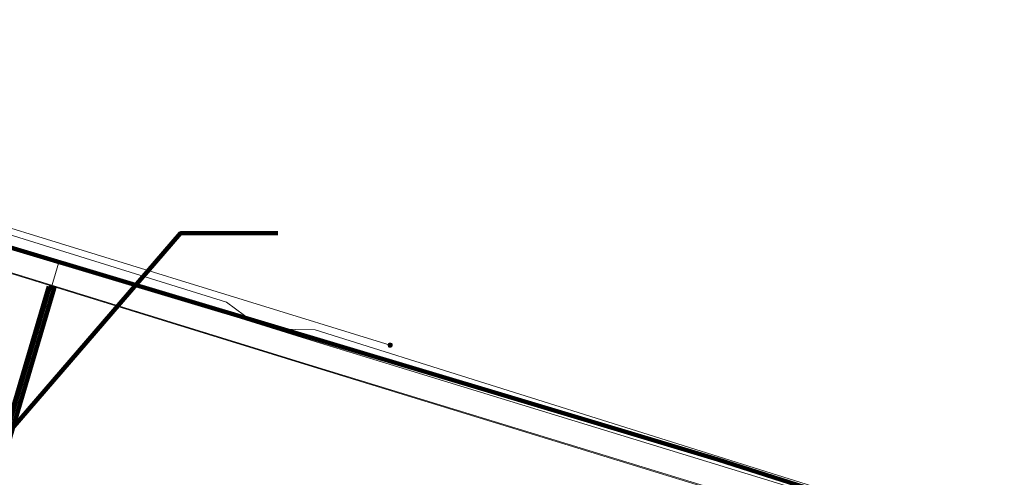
# Model space of a CAD drawing. Extents: x 152558 to 154479, y 462974 to 463683.
# Tile 537 of 638: x 154028 to 154081, y 463383 to 463408. Entities that reach past the tile are written whole.
import ezdxf
from ezdxf.lldxf.tags import DXFTag

# ---------------------------------------------------------------- set-up
doc = ezdxf.new("R2010")
doc.units = 0
doc.header["$LTSCALE"] = 0.2
doc.layers.get('0').update_dxf_attribs({"linetype": 'CONTINUOUS'})
for name, color, linetype, lineweight in [('B-RO-KL-DATA_HULPSTUK_KPN BV-S', 90, 'CONTINUOUS', 25), ('B-RO-KL-DATA_KABELBED_KPN BV-G', 90, 'CONTINUOUS', 100), ('B-RO-KL-DATA_KABELBED_ZIGGO BV-G', 90, 'CONTINUOUS', 100), ('B-RO-KL-DATA_STEDIN NETBEHEER BV-G', 90, 'KL-DATA-N', 18), ('B-RO-KL-ET_LS_400 V_STEDIN NETBEHEER BV-G', 190, 'KL-LS-N', 18), ('B-RO-KL-ET_LS_HULPSTUK_STEDIN NETBEHEER BV-S', 190, 'CONTINUOUS', 25), ('B-RO-KL-ET_LS_MANTELBUIS_PVC_75_STEDIN NETBEHEER BV-G', 190, 'CONTINUOUS', 100), ('B-RO-KL-ET_MS_10 KV_STEDIN NETBEHEER BV-G', 130, 'KL-MS-N', 18)]:
    doc.layers.add(name, color=color, linetype=linetype, lineweight=lineweight)
doc.styles.add('NLCS-ISO', font='NLCS-ISO.ttf')
tags = doc.linetypes.add('KL-DATA-N', pattern='A,4,-1,[101,NLCS.SHX,S=0.5,R=0,X=0,Y=0],-1,4,-1,["D",Standard,S=1,R=0,X=-0.25,Y=-0.5],-1.5', length=12.5).pattern_tags.tags
tags[18] = DXFTag(74, 10)
tags = doc.linetypes.add('KL-LS-N', pattern='A,4,-1,[103,NLCS.SHX,S=0.75,R=0,X=0,Y=0],-1,4,-1,["L",Standard,S=1,R=0,X=0,Y=-0.5],-2', length=13).pattern_tags.tags
tags[18] = DXFTag(74, 10)
tags = doc.linetypes.add('KL-MS-N', pattern='A,4,-1,[103,NLCS.SHX,S=0.75,R=0,X=0,Y=0],-1,4,-1,["M",Standard,S=1,R=0,X=0,Y=-0.5],-2', length=13).pattern_tags.tags
tags[18] = DXFTag(74, 10)

# ---------------------------------------------------------------- blocks, each defined once
blk = doc.blocks.new('SKL-WTB_HULP_MOF-SO')
at = {"linetype": 'ByBlock', "lineweight": 18}
h = blk.add_hatch(color=0, dxfattribs=at)
h.dxf.hatch_style = 1
h.paths.add_polyline_path([(-0.5625, 0, 1), (0.5625, 0, 1)])
at = {"color": 0, "linetype": 'ByBlock', "lineweight": 18}
blk.add_circle((0, 0), 0.5625, dxfattribs=at)
at = {"color": 0, "linetype": 'ByBlock', "lineweight": 18, "style": 'NLCS-ISO', "flags": 1}
for tag, p in [('TYPE', (1.5, 0)), ('OMSCHRIJVING', (1.5, -3)), ('LABEL', (1.5, -1.5))]:
    blk.add_attdef(tag, p, '', height=1, dxfattribs=at)
blk = doc.blocks.new('SKL-WTB_HULP_OVERIG-SO')
at = {"color": 0, "linetype": 'ByBlock', "lineweight": 18}
for points in [[(-0.14, 0.14), (0.14, -0.14)], [(0.14, 0.14), (-0.14, -0.14)]]:
    blk.add_lwpolyline(points, dxfattribs=at)
at = {"color": 0, "linetype": 'ByBlock', "lineweight": 18, "style": 'NLCS-ISO', "flags": 1}
for tag, p in [('TYPE', (1.5, 0)), ('OMSCHRIJVING', (1.5, -3)), ('LABEL', (1.5, -1.5))]:
    blk.add_attdef(tag, p, '', height=1, dxfattribs=at)

msp = doc.modelspace()

# ---------------------------------------------------------------- linework, layer by layer
at = {"layer": 'B-RO-KL-DATA_KABELBED_KPN BV-G', "flags": 128}
for points in [[(153994.599, 463405.825), (154000, 463404.058), (154010.401, 463400.656), (154053.667, 463387.693)], [(154053.667, 463387.693), (154065.166, 463384.248), (154083.988, 463378.218), (154093.183, 463376.259), (154099.948, 463374.025)]]:
    msp.add_lwpolyline(points, dxfattribs=at)
at = {"layer": 'B-RO-KL-DATA_KABELBED_ZIGGO BV-G', "flags": 128}
msp.add_lwpolyline([(154041.469, 463396.43), (154036.223, 463396.43), (154024.333, 463382.643)], dxfattribs=at)
at = {"layer": 'B-RO-KL-DATA_STEDIN NETBEHEER BV-G', "flags": 128}
for points in [[(154241.663, 463272.775), (154240.779, 463273.319), (154238.716, 463275.312), (154219.28, 463297.994), (154209.469, 463309.481), (154205.844, 463312.881), (154202.281, 463315.87), (154197.657, 463319.445), (154195.282, 463321.202), (154168.159, 463335.795), (154154.035, 463339.957), (154153.41, 463340.426), (154153.097, 463341.129), (154153.097, 463341.715), (154155.16, 463351.571), (154153.857, 463351.607), (154153.071, 463351.777), (154152.269, 463351.826), (154143.433, 463353.101), (154139.353, 463354.145), (154133.483, 463355.941), (154111.247, 463365.15), (154102.91, 463369.317), (154098.034, 463371.285), (154083.4, 463376.845), (154070.391, 463380.933), (154042.913, 463389.369), (154000, 463402.641), (153971.113, 463411.354), (153951.788, 463417.517), (153936.83, 463421.583), (153912.116, 463429.29), (153901.725, 463431.913), (153899.74, 463432.245), (153897.717, 463432.796), (153892.884, 463431.796), (153879.879, 463435.343), (153872.535, 463437.292), (153870.878, 463438.371), (153868.804, 463439.134), (153866.524, 463438.937), (153834.598, 463447.402), (153819.304, 463451.731), (153785.875, 463460.819), (153738.066, 463474.273), (153704.153, 463482.996), (153640.722, 463500), (153619.302, 463505.321), (153578.059, 463516.512), (153523.566, 463531.081), (153512.661, 463534.039), (153484.716, 463541.417), (153458.418, 463548.696), (153457.352, 463553.635), (153413.527, 463565.319), (153389.742, 463571.84), (153370.691, 463576.739), (153320.778, 463590.118), (153286.029, 463599.544), (153248.965, 463609.62), (153211.671, 463619.676), (153176.869, 463628.98), (153157.188, 463635.289), (153111.754, 463653.166), (153096.88, 463659.382), (153091.537, 463661.836)], [(154158.127, 463352.701), (154153.078, 463351.827), (154152.274, 463351.876), (154143.443, 463353.15), (154139.367, 463354.193), (154133.5, 463355.988), (154111.268, 463365.196), (154102.931, 463369.363), (154098.052, 463371.332), (154083.416, 463376.892), (154070.406, 463380.981), (154042.928, 463389.417), (154000, 463402.693), (153971.128, 463411.402), (153951.802, 463417.565), (153936.844, 463421.631), (153912.13, 463429.338), (153901.735, 463431.962), (153899.751, 463432.294), (153897.147, 463433.003), (153893.424, 463434.192)], [(154158.061, 463352.733), (154152.977, 463353.03), (154148.652, 463353.504), (154145.274, 463354.303), (154142.369, 463355.102), (154139.276, 463356.079), (154134.887, 463357.767), (154128.921, 463360.313), (154110.958, 463368.217), (154105.22, 463371.165), (154099.119, 463373.487), (154092.733, 463375.129), (154085.072, 463377.606), (154084.503, 463378.252), (154070.89, 463382.611), (154043.48, 463391.235), (154041.393, 463391.257), (154040.152, 463391.643), (154038.704, 463392.722), (154000, 463404.776), (153971.766, 463413.508), (153955.961, 463418.375)]]:
    msp.add_lwpolyline(points, dxfattribs=at)
at = {"layer": 'B-RO-KL-ET_LS_400 V_STEDIN NETBEHEER BV-G', "flags": 128}
for points in [[(154047.515, 463390.405), (154000, 463405.057), (153987.725, 463408.82)], [(154029.684, 463394.869), (154025.637, 463381.222)]]:
    msp.add_lwpolyline(points, dxfattribs=at)
at = {"layer": 'B-RO-KL-ET_LS_MANTELBUIS_PVC_75_STEDIN NETBEHEER BV-G', "flags": 128}
msp.add_lwpolyline([(154029.143, 463393.568), (154026.219, 463383.693), (154026.507, 463383.607), (154029.431, 463393.482), (154029.143, 463393.568)], dxfattribs=at)
at = {"layer": 'B-RO-KL-ET_MS_10 KV_STEDIN NETBEHEER BV-G', "flags": 128}
for points in [[(154099.092, 463372.665), (154092.733, 463375.129), (154070.776, 463382.227), (154043.306, 463390.661), (153994.605, 463405.827), (153972.041, 463412.791), (153952.221, 463419.109), (153937.315, 463423.368), (153917.456, 463429.649), (153903.347, 463433.857), (153902.835, 463433.963), (153902.311, 463433.977), (153901.793, 463433.9), (153901.297, 463433.734), (153900.837, 463433.484), (153900.427, 463433.158), (153900.08, 463432.766), (153899.807, 463432.319), (153899.615, 463431.831), (153896.338, 463420.682), (153894.497, 463421.169)], [(154135.806, 463355.282), (154133.5, 463355.988), (154111.268, 463365.196), (154102.931, 463369.363), (154098.052, 463371.332), (154083.416, 463376.892), (154070.406, 463380.981), (154042.928, 463389.417), (153994.199, 463404.487), (153973.807, 463410.588)]]:
    msp.add_lwpolyline(points, dxfattribs=at)

# ---------------------------------------------------------------- block references
at = {"layer": 'B-RO-KL-DATA_HULPSTUK_KPN BV-S', "xscale": 0.2, "yscale": 0.2, "zscale": 0.2}
msp.add_blockref('SKL-WTB_HULP_OVERIG-SO', (154053.667, 463387.693), dxfattribs=at)
msp.add_blockref('SKL-WTB_HULP_OVERIG-SO', (154053.667, 463387.693), dxfattribs=at)
at = {"layer": 'B-RO-KL-ET_LS_HULPSTUK_STEDIN NETBEHEER BV-S', "xscale": 0.2, "yscale": 0.2, "zscale": 0.2}
msp.add_blockref('SKL-WTB_HULP_MOF-SO', (154047.515, 463390.405), dxfattribs=at)

doc.saveas('drawing.dxf')
